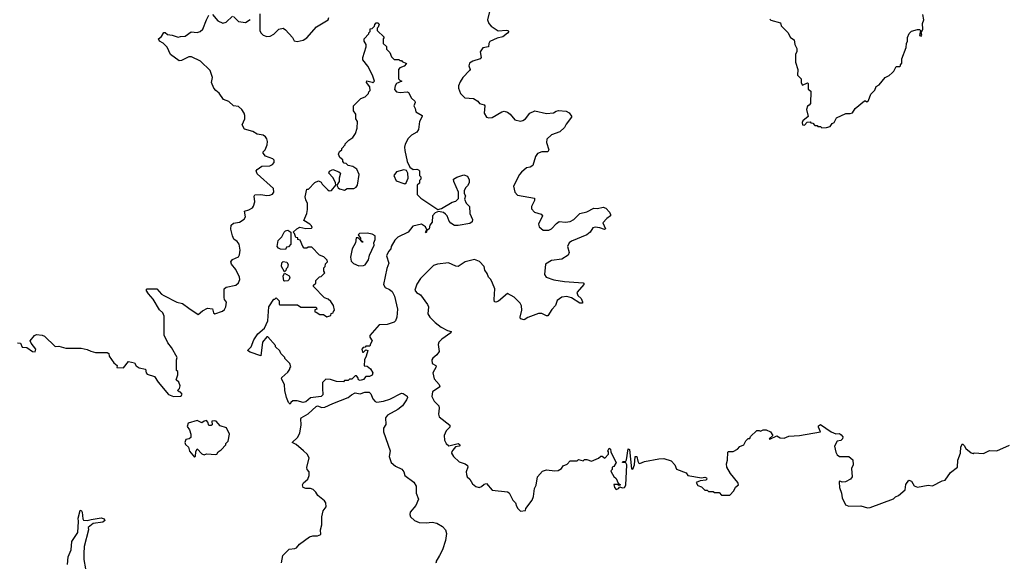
# Model space of a CAD drawing. Extents: x 2240384 to 2404287, y 351326 to 526670.
# Tile 272 of 309: x 2358034 to 2366370, y 448760 to 453356. Entities that reach past the tile are written whole.
import ezdxf

# ---------------------------------------------------------------- set-up
doc = ezdxf.new("R2010")
doc.units = 0

msp = doc.modelspace()

# ---------------------------------------------------------------- linework, layer by layer
at = {"layer": '0CON20XD'}
for points in [[(2362012.5, 453425), (2361994.2, 453355), (2362005, 453323.3), (2362025, 453300), (2362085, 453261.1), (2362155, 453267.5), (2362167.5, 453265), (2362173.8, 453255), (2362165, 453241.2), (2362125, 453211.5), (2362075, 453200), (2362015, 453171.4), (2362004.4, 453155), (2362002.5, 453125), (2361955, 453116.7), (2361932.5, 453085), (2361940, 453035), (2361933.6, 453023.6), (2361870, 453005), (2361841.7, 452988.3), (2361837.5, 452965), (2361846.7, 452935), (2361843.3, 452925), (2361786.7, 452865), (2361761.7, 452828.3), (2361748.8, 452795), (2361748.8, 452775), (2361765, 452730), (2361803, 452693), (2361875, 452687.5), (2361912.5, 452665), (2361927.5, 452645), (2361967.5, 452635), (2361973.3, 452625), (2361967.5, 452565), (2361985, 452530), (2362005, 452523.3), (2362035, 452526.2), (2362115, 452576.9), (2362135, 452581.2), (2362165, 452573.6), (2362186.9, 452556.9), (2362226.8, 452506.8), (2362275, 452497.1), (2362295, 452501.4), (2362316, 452515), (2362354.2, 452565), (2362395, 452584.4), (2362495, 452560), (2362552.7, 452567.3), (2362575, 452582.5), (2362595, 452587.5), (2362661.7, 452581.7), (2362686.4, 452566.4), (2362705, 452540), (2362705, 452530), (2362659.3, 452470.7), (2362645, 452442.5), (2362607.5, 452405), (2362535, 452380), (2362497.5, 452345), (2362494.3, 452315), (2362512.5, 452255), (2362505, 452236.7), (2362453.7, 452236.3), (2362416.8, 452223.2), (2362401.7, 452198.3), (2362379.1, 452120.9), (2362355, 452105.5), (2362325, 452102), (2362283.1, 452065), (2362265.8, 452045), (2362214.3, 451945), (2362226.2, 451895), (2362248.7, 451868.7), (2362392, 451845), (2362393.1, 451825), (2362366.2, 451775), (2362366.2, 451755), (2362391.2, 451725), (2362449.5, 451709.5), (2362459.2, 451695), (2362427.5, 451625), (2362430.9, 451600.9), (2362465, 451572.5), (2362515, 451573.8), (2362535, 451583.8), (2362578.9, 451631.1), (2362602.2, 451647.8), (2362655, 451640.8), (2362695, 451647.5), (2362725, 451662.5), (2362775.5, 451714.5), (2362835, 451729.2), (2362895, 451758.8), (2362925, 451756.2), (2362975, 451766.7), (2362995, 451760), (2363026.1, 451726.1), (2363036.7, 451705), (2363036.2, 451695), (2363005, 451671.2), (2362971.2, 451635), (2362992.5, 451585), (2362985, 451577.5), (2362945, 451594.3), (2362905, 451598), (2362886.9, 451593.1), (2362863.6, 451555), (2362835.7, 451534.3), (2362705, 451480), (2362685, 451465.6), (2362672.5, 451435), (2362687.3, 451385), (2362677.2, 451362.7), (2362625, 451328.2), (2362535, 451316.7), (2362486.2, 451285), (2362476.4, 451196.4), (2362492.5, 451175), (2362555, 451153.8), (2362645, 451138.8), (2362805, 451125.8), (2362812.5, 451115), (2362751.4, 451045), (2362759.3, 451019.3), (2362788.8, 450995), (2362800, 450965), (2362797.5, 450955), (2362775, 450954), (2362705, 451000), (2362665, 451010.8), (2362625, 451006.2), (2362585, 450976.7), (2362568.8, 450935), (2362537.9, 450902.1), (2362505, 450847.5), (2362495, 450846.7), (2362455, 450867.1), (2362425, 450866.7), (2362335, 450832.9), (2362305, 450813.3), (2362275, 450821.2), (2362270.8, 450835), (2362284.3, 450895), (2362281.2, 450931.2), (2362271.2, 450955), (2362220, 451005), (2362165, 451036.2), (2362088.3, 450971.7), (2362065, 450963.8), (2362055, 450967.5), (2362050, 450985), (2362055.7, 451075.7), (2362037.5, 451125), (2362022.5, 451155), (2362003.9, 451173.9), (2361992.5, 451205), (2361973.3, 451233.3), (2361967.5, 451265), (2361927.6, 451307.6), (2361885, 451323.8), (2361805, 451304.2), (2361745, 451266.4), (2361725, 451267.5), (2361664.5, 451295.5), (2361570, 451285), (2361536.4, 451273.6), (2361426.2, 451165), (2361395, 451116.2), (2361378.9, 451065), (2361394, 451045), (2361426.7, 451025), (2361486.2, 450945), (2361493.8, 450925), (2361488.8, 450865), (2361506.7, 450835), (2361551.2, 450791.2), (2361603, 450753), (2361655, 450723.3), (2361686.7, 450715), (2361685, 450703.3), (2361608.7, 450651.3), (2361583.8, 450625), (2361578, 450605), (2361586, 450545), (2361565, 450516.2), (2361530.5, 450489.5), (2361523.3, 450475), (2361526.7, 450445), (2361555.9, 450425.9), (2361560, 450415), (2361532, 450365), (2361543.8, 450315), (2361586, 450265), (2361591.2, 450245), (2361527.5, 450205), (2361522.5, 450165), (2361543.3, 450125), (2361582, 450085), (2361585.8, 450065), (2361578.8, 450015), (2361585, 449992.5), (2361675, 449922.5), (2361675.4, 449904.6), (2361645.9, 449874.1), (2361626.7, 449835), (2361630, 449795), (2361643.3, 449765), (2361666.4, 449746.4), (2361745, 449765.4), (2361764, 449755), (2361755, 449743.3), (2361723.1, 449736.9), (2361700.5, 449709.5), (2361691.7, 449698.3), (2361690.8, 449685), (2361706.2, 449655), (2361755, 449610), (2361806.7, 449595), (2361825, 449581.2), (2361828.6, 449565), (2361814.2, 449525), (2361816.1, 449503.9), (2361822.5, 449485), (2361844, 449465), (2361866.7, 449425), (2361895, 449401.2), (2361925, 449393.8), (2361945, 449403.3), (2361965, 449423.3), (2361985, 449426.2), (2362035, 449370), (2362165, 449356.7), (2362177.3, 449347.3), (2362210, 449285), (2362232.5, 449265), (2362240, 449235), (2362252.5, 449215), (2362275, 449192.5), (2362315, 449200), (2362320, 449215), (2362372.5, 449285), (2362383, 449317), (2362391.2, 449385), (2362405.9, 449414.1), (2362416.7, 449485), (2362459.3, 449530.7), (2362495, 449542.5), (2362563.8, 449533.8), (2362591.7, 449538.3), (2362620, 449555), (2362635, 449577.5), (2362668.3, 449591.7), (2362695, 449620), (2362755, 449620), (2362765, 449630), (2362805, 449620), (2362815, 449630), (2362835, 449630), (2362875, 449617.5), (2362935, 449642.5), (2362955, 449660), (2362965, 449660), (2362987, 449643), (2363020, 449675), (2363020, 449695), (2363013.3, 449705), (2363025, 449727.5), (2363037, 449717), (2363040, 449695), (2363063, 449643)], [(2358015, 450618.9), (2358041.2, 450615), (2358055, 450582.5), (2358095, 450580), (2358143.3, 450545), (2358165, 450542), (2358169.2, 450565), (2358130, 450615), (2358123.8, 450635), (2358158.8, 450681.2), (2358175, 450690.8), (2358224.3, 450684.3), (2358244.4, 450674.4), (2358335, 450587.5), (2358365, 450590), (2358425, 450572.5), (2358553, 450573), (2358605, 450562.5), (2358635, 450547.5), (2358677, 450537), (2358712, 450538), (2358775, 450537.5), (2358788.3, 450528.3), (2358792.5, 450505), (2358830.7, 450450.7), (2358858.3, 450428.3), (2358855, 450410), (2358911.7, 450408.3), (2358955, 450460), (2359005, 450450), (2359020, 450425), (2359045, 450406.7), (2359100, 450395), (2359104, 450365), (2359114.2, 450354.2), (2359175, 450332.5), (2359206.7, 450285), (2359295, 450182.5), (2359335, 450163.3), (2359395, 450167.5), (2359405, 450172.5), (2359410, 450185), (2359395, 450202.5), (2359383, 450203), (2359370, 450215), (2359387, 450233), (2359393.3, 450255), (2359380, 450285), (2359357.5, 450305), (2359373, 450347), (2359372.5, 450375), (2359362.5, 450385), (2359362.5, 450475), (2359367.5, 450495), (2359318.3, 450578.3), (2359287.7, 450617.7), (2359256.4, 450683.6), (2359256.9, 450845), (2359245, 450873.3), (2359217.7, 450897.7), (2359165, 450990), (2359123.6, 451033.6), (2359103.8, 451066.2), (2359114, 451076), (2359195, 451075.7), (2359235, 451031.2), (2359255, 451018.8), (2359365, 450963.3), (2359411.7, 450951.7), (2359465, 450913.8), (2359545, 450860), (2359580.5, 450889.5), (2359625, 450912.9), (2359665.8, 450905.8), (2359674.1, 450874.1), (2359685, 450863.8), (2359751.7, 450888.3), (2359767.3, 450902.7), (2359778.8, 450925), (2359783.6, 450963.6), (2359768.8, 450985), (2359764.1, 451004.1), (2359763.8, 451075), (2359780.9, 451089.1), (2359865, 451108), (2359885, 451126.2), (2359896.9, 451155), (2359894, 451175), (2359865, 451241.2), (2359825.8, 451285), (2359820, 451305), (2359834.5, 451325.5), (2359885, 451348), (2359894.5, 451365.5), (2359900.9, 451405), (2359892.2, 451455), (2359875, 451477.1), (2359847.5, 451497.5), (2359835, 451526.2), (2359822.3, 451582.3), (2359825, 451616.2), (2359845, 451632.2), (2359895, 451640), (2359935, 451666.7), (2359946, 451685), (2359937.5, 451735), (2359975, 451746.2), (2360005, 451763.3), (2360013.6, 451776.4), (2360025.6, 451814.4), (2360019.2, 451860.8), (2360025, 451873.8), (2360075, 451876), (2360125, 451867.1), (2360151.7, 451868.3), (2360175, 451878.8), (2360185.7, 451895), (2360182, 451925), (2360045, 452050.8), (2360037.1, 452075), (2360043, 452087), (2360085, 452116.2), (2360151.2, 452118.8), (2360175, 452128.8), (2360188.8, 452145), (2360188, 452165), (2360176.8, 452176.8), (2360115, 452198.8), (2360093.8, 452225), (2360094.2, 452235.8), (2360113.3, 452255), (2360128, 452295), (2360132, 452325), (2360125, 452346.7), (2360115, 452363.3), (2360095, 452378), (2360045, 452386.2), (2360007.8, 452407.8), (2359938.3, 452428.3), (2359916.7, 452465), (2359940, 452515), (2359938.8, 452545), (2359933.3, 452565), (2359913.3, 452595), (2359885, 452620), (2359845, 452627.5), (2359805, 452664), (2359758.8, 452678.8), (2359722.4, 452732.4), (2359693.3, 452755), (2359678.8, 452775), (2359658.8, 452825), (2359665.5, 452865), (2359646.8, 452926.8), (2359565, 453003.8), (2359488.3, 453041.7), (2359465, 453040), (2359405, 453010), (2359385, 453007.5), (2359310.5, 453060.5), (2359282.3, 453122.3), (2359247.5, 453157.5), (2359217.5, 453175), (2359210, 453195), (2359235.8, 453214.2), (2359255, 453248.8), (2359265, 453247.5), (2359285, 453230), (2359324.5, 453225.5), (2359375, 453206.7), (2359395, 453214.5), (2359435, 453217.7), (2359485, 453251.9), (2359535, 453247.8), (2359561.2, 453255), (2359585.6, 453275), (2359614.6, 453355), (2359634.2, 453395)], [(2359665, 453398.8), (2359710.6, 453345), (2359755, 453326.2), (2359781.1, 453335), (2359835, 453384.5)], [(2359845, 453381.9), (2359885, 453341.9), (2359945, 453333.3), (2359985, 453358.1)], [(2360325, 450100), (2360310, 450115), (2360292.5, 450155), (2360280, 450215), (2360277, 450267), (2360250, 450315), (2360253.6, 450326.4), (2360305, 450370), (2360320, 450395), (2360320, 450405), (2360330, 450415), (2360320, 450445), (2360280, 450485), (2360280, 450495), (2360245, 450530), (2360235, 450550), (2360200, 450585), (2360200, 450595), (2360135, 450670), (2360125, 450670), (2360090, 450625), (2360075, 450510), (2359985, 450538.8), (2359962.5, 450555), (2359993.6, 450586.4), (2360017.5, 450645), (2360050, 450695), (2360106.1, 450743.9), (2360133.3, 450805), (2360142, 450925), (2360185, 450990), (2360195, 450990), (2360205, 451000), (2360230, 450975), (2360230, 450945), (2360235, 450940), (2360385, 450940), (2360415, 450920), (2360545, 450920), (2360550, 450905), (2360531.7, 450898.3), (2360531.7, 450881.7), (2360545, 450880), (2360575, 450860), (2360605, 450860), (2360635, 450840), (2360668.3, 450851.7), (2360671.7, 450868.3), (2360688.3, 450871.7), (2360690, 450885), (2360700, 450895), (2360690, 450935), (2360668.3, 450968.3), (2360645, 450990), (2360615, 451000), (2360520, 451095), (2360521.7, 451108.3), (2360540, 451125), (2360541.7, 451148.3), (2360571.7, 451178.3), (2360585, 451180), (2360618.3, 451211.7), (2360610, 451225), (2360610, 451255), (2360620, 451265), (2360621.7, 451288.3), (2360640, 451305), (2360638.3, 451318.3), (2360608.3, 451348.3), (2360571.7, 451361.7), (2360508.3, 451428.3), (2360475, 451430), (2360465, 451420), (2360441.7, 451421.7), (2360430, 451435), (2360408.3, 451488.3), (2360390, 451495), (2360388.3, 451508.3), (2360371.7, 451511.7), (2360360, 451545), (2360350, 451555), (2360380, 451585), (2360405, 451600), (2360455, 451587.5), (2360505, 451590), (2360510, 451595), (2360505, 451610), (2360490, 451625), (2360440, 451655), (2360466, 451714), (2360471.7, 451748.3), (2360469.3, 451799.3), (2360455, 451830), (2360451.2, 451855), (2360465, 451920), (2360478.3, 451921.7), (2360533.6, 451976.4), (2360565, 451992.5), (2360585, 451980), (2360593.6, 451963.6), (2360643.6, 451913.6), (2360655, 451907.5), (2360675, 451910), (2360710, 451955), (2360707, 451977), (2360685, 452020), (2360652.5, 452055), (2360657, 452073), (2360685, 452086.7), (2360737, 452067), (2360750, 452055), (2360740, 452015), (2360740, 451985), (2360720, 451955), (2360731.2, 451931.2), (2360742.3, 451922.3), (2360785, 451913.3), (2360805, 451925.8), (2360863.1, 451926.9), (2360882.5, 451937.5), (2360894, 451955), (2360906.7, 452045), (2360889.2, 452089.2), (2360855, 452112.5), (2360815, 452120), (2360798.3, 452138.3), (2360781.7, 452141.7), (2360770, 452155), (2360768.3, 452168.3), (2360745, 452190), (2360732.5, 452217.5), (2360741.7, 452238.3), (2360760, 452255), (2360760, 452265), (2360790, 452295), (2360790, 452305), (2360820, 452335), (2360853, 452357), (2360877, 452393), (2360891.7, 452438.3), (2360892.5, 452495), (2360880, 452515), (2360880, 452555), (2360860, 452585), (2360860, 452625), (2360911.7, 452678.3), (2360921.7, 452688.3), (2360958.3, 452701.7), (2360988.3, 452731.7), (2360990, 452745), (2361000, 452755), (2360997, 452787), (2360970, 452825), (2360971.7, 452838.3), (2361017, 452827), (2361025, 452820), (2361037.5, 452835), (2361021.2, 452885), (2360981.4, 452961.4), (2360940, 453015), (2360940, 453035), (2360967.5, 453125), (2360967, 453147), (2360950, 453175), (2360950, 453195), (2360990, 453235), (2360990, 453245), (2361000, 453255), (2361001.7, 453278.3), (2361018.3, 453281.7), (2361038.3, 453301.7), (2361040, 453315), (2361051.7, 453328.3), (2361065, 453330), (2361078.3, 453318.3), (2361068.3, 453291.7), (2361060, 453285), (2361060, 453265), (2361118.3, 453208.3), (2361110, 453195), (2361110, 453155), (2361138.3, 453128.3), (2361140, 453105), (2361168.3, 453078.3), (2361181.7, 453041.7), (2361205, 453020), (2361245, 453020), (2361251.7, 453011.7), (2361265, 453010), (2361271.7, 453001.7), (2361310, 452985), (2361288.3, 452961.7), (2361251.7, 452948.3), (2361240, 452935), (2361240, 452855), (2361255, 452840), (2361270, 452835), (2361223.6, 452816.4), (2361212.5, 452795), (2361207.5, 452765), (2361223.6, 452743.6), (2361255, 452740), (2361315, 452746.2), (2361325, 452740), (2361352, 452692), (2361378.8, 452665), (2361381.2, 452655), (2361370, 452625), (2361382.5, 452605), (2361386.4, 452576.4), (2361442.5, 452545), (2361442.5, 452535), (2361417.5, 452495), (2361410, 452425), (2361395, 452403.3), (2361351.2, 452378.8), (2361321.7, 452348.3), (2361297.7, 452302.3), (2361291.2, 452275), (2361293.3, 452246.7), (2361313.6, 452153.6), (2361337, 452107), (2361365, 452087.5), (2361395, 452090), (2361410, 452085), (2361417.5, 452075), (2361420, 452035), (2361430, 452025), (2361430, 452005), (2361420, 451995), (2361418.3, 451971.7), (2361400, 451955), (2361400, 451875), (2361430, 451845), (2361575, 451747.5), (2361603.6, 451756.4), (2361695, 451810), (2361725, 451820), (2361748.3, 451841.7), (2361750, 451895), (2361710, 451985), (2361707.5, 452005), (2361735, 452023.3), (2361795, 452042.5), (2361825, 452030), (2361839.3, 451999.3), (2361838.8, 451975), (2361825, 451947.5), (2361807.5, 451932.5), (2361797.5, 451905), (2361797.5, 451885), (2361807.5, 451865), (2361800, 451835), (2361815, 451802.5), (2361842.5, 451775), (2361843.6, 451713.6), (2361866.7, 451665), (2361863.3, 451645), (2361845, 451628.8), (2361747.3, 451612.7), (2361715, 451614), (2361685, 451631.2), (2361669.5, 451649.5), (2361654, 451694), (2361639.5, 451709.5), (2361621.7, 451721.7), (2361578.3, 451731.7), (2361550.7, 451719.3), (2361530, 451695), (2361525, 451640), (2361507.5, 451615), (2361500, 451585), (2361480, 451570), (2361475, 451550), (2361470, 451555), (2361480, 451575), (2361470.7, 451600.7), (2361435, 451623.3), (2361361.7, 451608.3), (2361323.6, 451556.4), (2361236.2, 451513.8), (2361210.7, 451489.3), (2361180, 451435), (2361176.7, 451415), (2361156.4, 451393.6), (2361140, 451355), (2361158, 451295), (2361141.7, 451248.3), (2361112.7, 451112.7), (2361126.8, 451086.8), (2361165, 451071.2), (2361186.7, 451055), (2361206.7, 451015), (2361233.3, 450905), (2361226.7, 450835), (2361216.2, 450805), (2361203.3, 450795), (2361145, 450774.4), (2361077.5, 450772.5), (2360998.3, 450681.7), (2360998.3, 450668.3), (2361017.5, 450635), (2361000, 450605), (2361000, 450595), (2360995, 450590), (2360965, 450590), (2360958.3, 450581.7), (2360941.7, 450578.3), (2360930, 450565), (2360935, 450540), (2360945, 450540), (2360965, 450560), (2360980, 450555), (2360967.5, 450505), (2360953.6, 450476.4), (2360950, 450425), (2360975, 450420), (2361005, 450400), (2361022.5, 450365), (2361017.5, 450345), (2360995, 450333.3), (2360965, 450332.5), (2360945, 450308.8), (2360915, 450300), (2360902.5, 450305), (2360896.7, 450326.7), (2360885, 450340), (2360875, 450340), (2360845, 450312.5), (2360825, 450310), (2360815, 450300), (2360785, 450300), (2360775, 450290), (2360715, 450292.5), (2360665, 450307.5), (2360625, 450310), (2360598.3, 450281.7), (2360597.5, 450235), (2360601.7, 450178.3), (2360585, 450163.3), (2360495, 450152.5), (2360455, 450120), (2360435, 450113.3), (2360383, 450127), (2360345, 450127.5), (2360330, 450115), (2360325, 450100)], [(2360066.1, 453405), (2360066, 453265), (2360074.8, 453244.8), (2360096.1, 453223.9), (2360125, 453213.6), (2360155, 453217.3), (2360185, 453233.8), (2360228.1, 453275), (2360265, 453283.1), (2360285, 453269.6), (2360344, 453205), (2360357.7, 453177.7), (2360381.7, 453171.7), (2360435, 453181.4), (2360465, 453202), (2360547.5, 453295), (2360646.7, 453355), (2360652.5, 453375)], [(2364385, 453360), (2364393, 453353), (2364475, 453330), (2364480, 453305), (2364536.4, 453246.4), (2364560, 453205), (2364590, 453185), (2364597.5, 453145), (2364613, 453113), (2364613.3, 453085), (2364603, 453063), (2364602.5, 452995), (2364622.5, 452935), (2364620, 452885), (2364650, 452855), (2364650.7, 452820.7), (2364661.7, 452801.7), (2364705, 452820), (2364710, 452815), (2364708.3, 452768.3), (2364731.7, 452751.7), (2364730, 452645), (2364717.7, 452632.3), (2364705, 452622.5), (2364696.2, 452595), (2364710, 452535), (2364665, 452500), (2364657.5, 452485), (2364660, 452465), (2364677, 452463), (2364701.7, 452488.3), (2364725, 452490), (2364731.7, 452481.7), (2364748.3, 452478.3), (2364765, 452460), (2364785, 452460), (2364791.7, 452451.7), (2364815, 452450), (2364825, 452440)], [(2364825, 452440), (2364865, 452442.5), (2364895, 452452.5), (2364913.6, 452476.4), (2364930, 452485), (2364950, 452525), (2365028.3, 452561.7), (2365065, 452560), (2365085, 452567.5), (2365107, 452603), (2365185, 452670), (2365195, 452670), (2365205, 452660), (2365219.3, 452670.7), (2365240, 452725), (2365275, 452760), (2365285, 452790), (2365310, 452805), (2365362.5, 452865), (2365395, 452882.5), (2365420, 452905), (2365435, 452920), (2365455, 452960), (2365485, 452960), (2365490, 452965), (2365490, 452975), (2365501.7, 452988.3), (2365503.3, 453025), (2365539.5, 453120.5), (2365540.8, 453155), (2365551.2, 453175), (2365550, 453205), (2365565, 453240), (2365585, 453257.5), (2365635, 453272.5), (2365651.7, 453271.7), (2365660, 453265), (2365653, 453223), (2365665, 453217.5), (2365672.5, 453225), (2365667.5, 453245), (2365680, 453275), (2365676.4, 453323.6), (2365687.5, 453355), (2365679.3, 453400.7)], [(2361295, 451966.2), (2361305, 451973.3), (2361323.3, 452015), (2361320, 452055), (2361309.3, 452079.3), (2361287, 452083), (2361222.9, 452067.1), (2361202, 452035), (2361221.5, 451991.5), (2361285, 451968), (2361295, 451966.2)], [(2360285, 451410), (2360243, 451413), (2360225, 451420), (2360213.3, 451435), (2360223, 451487), (2360253, 451517), (2360273.3, 451555), (2360285, 451566.2), (2360305, 451572.5), (2360330, 451555), (2360330, 451455), (2360308.3, 451431.7), (2360291.7, 451428.3), (2360285, 451410)], [(2360905, 451270), (2360945, 451274), (2360959.1, 451280.9), (2360987.5, 451322.5), (2360995, 451362.5), (2361034, 451445), (2361031.2, 451465), (2361043.3, 451495), (2361042.5, 451525), (2361019.3, 451539.3), (2360975, 451547.5), (2360910, 451545), (2360900, 451535), (2360920, 451505), (2360920, 451490), (2360940, 451475), (2360935, 451470), (2360898.3, 451508.3), (2360881.7, 451508.3), (2360877.5, 451465), (2360848, 451415), (2360835.6, 451345), (2360840.2, 451310.2), (2360861.1, 451291.1), (2360905, 451270)], [(2360275, 451220), (2360250, 451265), (2360253.3, 451296.7), (2360265, 451307.5), (2360295, 451302.5), (2360306.4, 451283.6), (2360301.7, 451258.3), (2360290, 451245), (2360288.3, 451231.7), (2360275, 451220)], [(2360275, 451140), (2360270, 451145), (2360264, 451185), (2360275, 451210), (2360315, 451187.5), (2360321.2, 451175), (2360316.2, 451155), (2360305, 451143.3), (2360275, 451140)], [(2360250, 448755), (2360261.2, 448818.8), (2360315, 448872.5), (2360363, 448877), (2360376.1, 448883.9), (2360402.5, 448915), (2360487.5, 448975), (2360515, 448984.3), (2360555, 448983.3), (2360583.8, 448995), (2360580, 449035), (2360592.3, 449077.7), (2360590.5, 449145), (2360604.2, 449195), (2360628.8, 449231.2), (2360627.1, 449265), (2360615, 449281.4), (2360556.6, 449326.6), (2360540.8, 449355), (2360518, 449378), (2360495, 449386.5), (2360456.2, 449386.2), (2360434.4, 449395), (2360428.2, 449415), (2360437.5, 449432.5), (2360472, 449465), (2360483.8, 449495), (2360484, 449525), (2360466.9, 449546.9), (2360464.1, 449564.1), (2360485.6, 449645.6), (2360468, 449675), (2360435.4, 449705.4), (2360375, 449757.1), (2360341.2, 449775), (2360385, 449818), (2360406.9, 449855), (2360416.9, 449925), (2360412.9, 449975), (2360418, 449985), (2360475, 450017.5), (2360545, 450080), (2360556, 450084), (2360592.2, 450072.3), (2360618.6, 450075), (2360683.8, 450106.2), (2360815.3, 450154.7), (2360841.9, 450178.1), (2360875, 450196), (2360915, 450188.1), (2360955, 450201.2), (2360991.7, 450201.7), (2361007, 450187), (2361022.5, 450145), (2361042.5, 450122.5), (2361057.7, 450117.7), (2361115, 450124.7), (2361167.2, 450142.7), (2361265, 450193.3), (2361280.7, 450190.7), (2361315, 450167.5), (2361317.1, 450155), (2361309.4, 450135), (2361275, 450084.6), (2361235, 450054.1), (2361149.2, 450005), (2361131.2, 449985), (2361133, 449927), (2361113.8, 449895), (2361114.2, 449865), (2361170, 449705), (2361162.9, 449655), (2361179.2, 449605), (2361215, 449574.2), (2361269.1, 449549.1), (2361285.8, 449525), (2361293.3, 449495), (2361369.7, 449439.7), (2361391.2, 449405), (2361390, 449345), (2361410, 449295), (2361388.7, 449241.3), (2361340, 449185), (2361335.8, 449165), (2361342.5, 449145), (2361376.2, 449115), (2361415, 449098.6), (2361475, 449094), (2361525, 449100), (2361565, 449092.5), (2361614.1, 449064.1), (2361638.8, 449035), (2361646.2, 449005), (2361640, 448945), (2361613.9, 448866.1), (2361587.5, 448817.5), (2361557.5, 448765), (2361560, 448755)], [(2359515, 449650), (2359521.7, 449658.3), (2359523.8, 449695), (2359535, 449720), (2359575, 449680), (2359595, 449670), (2359615, 449680), (2359695, 449672.5), (2359703, 449677), (2359713.3, 449695), (2359738.3, 449711.7), (2359780, 449755), (2359780, 449765), (2359797.5, 449785), (2359810, 449845), (2359785, 449900), (2359730, 449915), (2359697.5, 449955), (2359685, 449958.8), (2359660, 449955), (2359662.5, 449925), (2359655, 449917.5), (2359635, 449917.5), (2359626.7, 449946.7), (2359615, 449962.5), (2359595, 449956.7), (2359575, 449941.2), (2359535, 449962.5), (2359460.7, 449939.3), (2359451.7, 449911.7), (2359471.7, 449881.7), (2359482.5, 449845), (2359483, 449817), (2359470, 449805), (2359440.8, 449799.2), (2359431.2, 449775), (2359438.8, 449758.8), (2359462.5, 449735), (2359472.7, 449702.7), (2359515, 449650)], [(2363063, 449643), (2363083.3, 449605), (2363065, 449572.5), (2363050, 449565), (2363050, 449545), (2363040, 449535), (2363042.5, 449525), (2363065, 449487.5), (2363085, 449470), (2363101.7, 449431.7), (2363120, 449415), (2363105, 449410), (2363095, 449420), (2363065, 449420), (2363070, 449395), (2363085, 449377.5), (2363102.5, 449385), (2363115, 449400), (2363135, 449390), (2363155, 449392.5), (2363166.8, 449413.2), (2363173.1, 449585), (2363165, 449603.3), (2363137.5, 449605), (2363140, 449615), (2363165, 449616.7), (2363171.1, 449628.9), (2363185, 449722.5), (2363195.6, 449715), (2363215, 449552.5), (2363225, 449550), (2363240, 449585), (2363245, 449657.5), (2363258, 449655), (2363266, 449616), (2363275, 449600), (2363285, 449597.5), (2363325, 449612.5), (2363445, 449636.2), (2363488.3, 449638.3), (2363548.3, 449618.3), (2363580, 449585), (2363595, 449550), (2363677, 449517), (2363690, 449495), (2363805, 449476.2), (2363835, 449480), (2363847.5, 449475), (2363852.5, 449465), (2363843.6, 449456.4), (2363795, 449450), (2363760, 449435), (2363775, 449410), (2363805, 449400), (2363835, 449370), (2363855, 449370), (2363865, 449360), (2363905, 449360), (2363915, 449350), (2363955, 449350), (2363975, 449330), (2364045, 449330), (2364080, 449365), (2364093.6, 449396.4), (2364120, 449415), (2364113.8, 449435), (2364053.1, 449513.1), (2364021.9, 449565), (2364017, 449593), (2364026.2, 449623.8), (2364028, 449692), (2364035, 449700), (2364075, 449700), (2364111.2, 449718.8), (2364129.5, 449740.5), (2364163.3, 449755), (2364181.7, 449788.3), (2364201.7, 449808.3), (2364215, 449810), (2364220, 449825), (2364273.9, 449876.1), (2364295, 449877.5), (2364305, 449870), (2364328.3, 449881.7), (2364355, 449882.5), (2364390, 449865), (2364410, 449835), (2364380, 449805), (2364385, 449803.3), (2364445, 449832.5), (2364473.3, 449815), (2364505, 449812.1), (2364545, 449828.8), (2364635, 449832.9), (2364812.5, 449865), (2364796.7, 449905), (2364797.5, 449915), (2364815, 449926.7), (2364904.3, 449864.3), (2364945, 449847.5), (2364975, 449850), (2364989.3, 449839.3), (2365001.7, 449821.7), (2365000, 449805), (2364985, 449792.5), (2364953.6, 449786.4), (2364932.5, 449745), (2364943, 449693), (2364955, 449670), (2364975, 449657.5), (2365055, 449657.5), (2365087, 449627), (2365090, 449585), (2365077.5, 449555), (2365082.5, 449485), (2365066.7, 449465), (2365025, 449441.2), (2364998.3, 449438.3), (2364985.7, 449445.7), (2364975, 449446.7), (2364972.5, 449437.5), (2364974.5, 449395), (2364992.2, 449345), (2364996.2, 449305), (2365026.1, 449246.1), (2365055, 449236.2), (2365155, 449239.2), (2365211.7, 449221.7), (2365235, 449224.2), (2365432, 449298), (2365447.5, 449315), (2365475, 449326.7), (2365530, 449375), (2365535, 449420), (2365563, 449457), (2365585, 449447.5), (2365608.1, 449408.1), (2365635, 449395.8), (2365725, 449412.5), (2365762.3, 449407.7), (2365845, 449450), (2365870, 449455), (2365915, 449520), (2365972.5, 449565), (2365976.7, 449625), (2365999.2, 449685), (2366001.7, 449738.3), (2366015, 449762.5), (2366030.7, 449750.7), (2366043.6, 449723.6), (2366088.3, 449688.3), (2366105, 449682.5), (2366115, 449687.5), (2366195, 449682.5), (2366245, 449707.5), (2366307, 449703), (2366415, 449752.5)], [(2358437.7, 448742.3), (2358444.4, 448805.6), (2358468.8, 448865), (2358476, 448935), (2358526.2, 449013.8), (2358531.9, 449105), (2358527.5, 449135), (2358545, 449197.5), (2358555, 449200.8), (2358563.5, 449185), (2358568, 449128), (2358575, 449116.7), (2358605, 449114.4), (2358638.1, 449121.9), (2358725, 449135.8), (2358748.7, 449128.7), (2358754.2, 449115), (2358738.9, 449101.1), (2358655, 449087.5), (2358612.5, 449055), (2358616.7, 449035), (2358580, 448895), (2358577.5, 448835), (2358578, 448785), (2358590, 448705)]]:
    msp.add_lwpolyline(points, dxfattribs=at)

doc.saveas('drawing.dxf')
